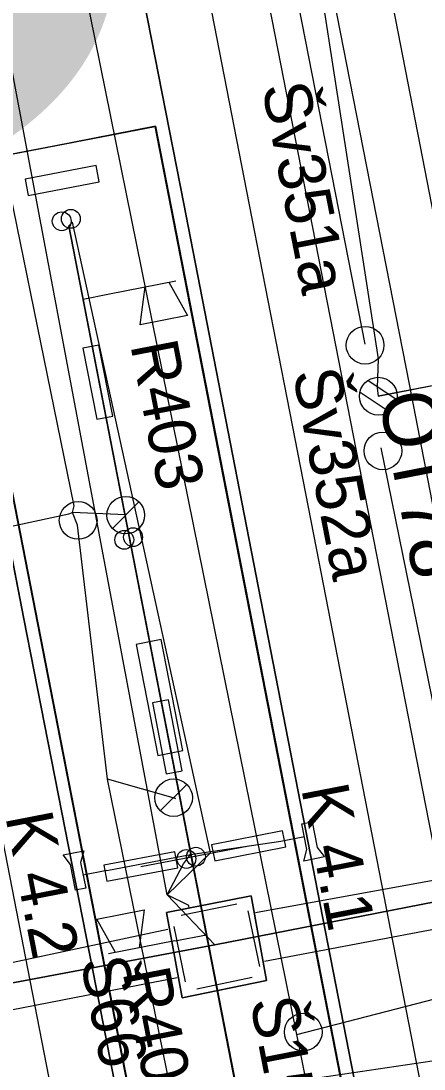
# Model space of a CAD drawing. Extents: x -545736 to -544888, y -1122892 to -1119128.
# Drawn here: x -545187.41 to -545176.72, y -1121774.68 to -1121746.9 of the extents above; entities that cross this region are included whole.
import ezdxf

# ---------------------------------------------------------------- set-up
doc = ezdxf.new("R2010")
doc.units = 0
for name, color, linetype in [('osvětlené plochy-hodnota-obrys', 7, 'Continuous'), ('Podbarveni_Nastupiste', 7, 'Continuous'), ('Podbarveni_Zastreseni_Pozemni', 7, 'Continuous'), ('Vrstva 1 - Koleje', 7, 'Continuous'), ('Vrstva 11 - Trakce', 7, 'Continuous'), ('Vrstva 14_zastreseni a nastupiste', 7, 'Continuous'), ('Vrstva 16_plochy', 7, 'Continuous'), ('Vrstva 23 - PHS - pozemni - schody - eskalatory', 7, 'Continuous'), ('Vrstva 25', 7, 'Continuous'), ('Vrstva 26', 7, 'Continuous'), ('Vrstva 29 - sdelzar', 7, 'Continuous'), ('Vrstva 30', 7, 'Continuous'), ('Vrstva 31', 7, 'Continuous'), ('Vrstva 33 - prvky sdelzar', 7, 'Continuous'), ('Vrstva 34', 7, 'Continuous'), ('Vrstva 35', 7, 'Continuous'), ('Vrstva 36', 7, 'Continuous'), ('Vrstva 4 - Teren - stezky - prechody - plochy', 7, 'Continuous'), ('Vrstva 41', 7, 'Continuous'), ('Vrstva 42', 7, 'Continuous'), ('Vrstva 43', 7, 'Continuous'), ('Vrstva 44', 7, 'Continuous')]:
    doc.layers.add(name, color=color, linetype=linetype)

msp = doc.modelspace()

# ---------------------------------------------------------------- linework, layer by layer
at = {"layer": 'Podbarveni_Nastupiste'}
msp.add_line((-545189.242, -1121752.936), (-545187.331, -1121762.745), dxfattribs=at)
for points in [[(-545183.088, -1121751.748), (-545185.006, -1121741.979), (-545186.979, -1121732.216)], [(-545179.275, -1121771.357), (-545181.183, -1121761.56), (-545183.088, -1121751.748)], [(-545187.331, -1121762.745), (-545185.417, -1121772.514), (-545183.504, -1121782.344), (-545181.6, -1121792.141), (-545179.691, -1121801.918), (-545177.789, -1121811.689), (-545175.868, -1121821.513), (-545173.955, -1121831.302)], [(-545177.372, -1121781.135), (-545177.746, -1121779.192), (-545179.275, -1121771.357)]]:
    msp.add_lwpolyline(points, dxfattribs=at)
at = {"layer": 'Podbarveni_Zastreseni_Pozemni'}
for points in [[(-545183.85, -1121749.697), (-545184.594, -1121749.84), (-545186.58, -1121750.229)], [(-545152.809, -1121908.918), (-545153.74, -1121904.141), (-545163.315, -1121855.027), (-545172.884, -1121805.944), (-545182.449, -1121756.884), (-545183.85, -1121749.697)], [(-545186.58, -1121750.229), (-545189.214, -1121750.728), (-545189.316, -1121750.748)], [(-545189.316, -1121750.748), (-545187.893, -1121758.049), (-545178.344, -1121807.045), (-545168.782, -1121856.109), (-545159.222, -1121905.16), (-545158.284, -1121909.972)]]:
    msp.add_lwpolyline(points, dxfattribs=at)
at = {"layer": 'Vrstva 1 - Koleje'}
for points in [[(-545204.598, -1121683.045), (-545202.446, -1121694.084), (-545200.893, -1121702.036), (-545198.518, -1121714.179), (-545196.602, -1121723.995), (-545194.695, -1121733.769), (-545192.79, -1121743.532), (-545190.869, -1121753.385), (-545188.974, -1121763.101), (-545187.053, -1121772.965), (-545185.151, -1121782.729), (-545183.231, -1121792.594), (-545181.323, -1121802.379), (-545179.426, -1121812.108), (-545177.532, -1121821.821), (-545175.608, -1121831.705), (-545173.691, -1121841.53), (-545171.796, -1121851.251), (-545169.872, -1121861.126)], [(-545190.187, -1121685.59), (-545187.923, -1121694.959), (-545186.2, -1121702.627), (-545185.507, -1121705.971), (-545184.687, -1121709.924), (-545182.492, -1121721.163), (-545180.59, -1121730.931), (-545178.666, -1121740.784), (-545176.766, -1121750.544), (-545174.869, -1121760.278), (-545172.942, -1121770.162), (-545171.042, -1121779.908), (-545169.129, -1121789.7), (-545167.212, -1121799.555), (-545165.293, -1121809.36), (-545163.388, -1121819.134), (-545161.468, -1121828.982), (-545159.566, -1121838.742), (-545157.655, -1121848.546), (-545155.739, -1121858.373)], [(-545196.328, -1121689.408), (-545194.686, -1121694.87), (-545192.492, -1121702.549), (-545189.916, -1121712.225), (-545187.524, -1121721.986), (-545185.303, -1121731.906), (-545183.337, -1121741.604), (-545181.431, -1121751.413), (-545179.514, -1121761.238), (-545177.608, -1121771.007), (-545175.701, -1121780.793), (-545173.785, -1121790.62), (-545171.889, -1121800.35), (-545169.976, -1121810.166), (-545168.071, -1121819.938), (-545166.148, -1121829.808), (-545164.234, -1121839.613), (-545162.332, -1121849.377), (-545160.421, -1121859.17)]]:
    msp.add_lwpolyline(points, dxfattribs=at)
at = {"layer": 'Vrstva 11 - Trakce'}
for p, q in [((-545177.933, -1121756.845), (-545159.292, -1121753.159)), ((-545178.203, -1121756.428), (-545177.444, -1121756.937)), ((-545178.417, -1121756.736), (-545177.648, -1121757.251))]:
    msp.add_line(p, q, dxfattribs=at)
msp.add_circle((-545177.933, -1121756.845), 0.5, dxfattribs=at)
at = {"layer": 'Vrstva 14_zastreseni a nastupiste'}
for points in [[(-545185.006, -1121741.979), (-545183.088, -1121751.748), (-545181.183, -1121761.56), (-545179.275, -1121771.357), (-545177.746, -1121779.192), (-545177.372, -1121781.135), (-545175.454, -1121790.95), (-545173.552, -1121800.722), (-545171.643, -1121810.52), (-545169.731, -1121820.345), (-545167.82, -1121830.136), (-545165.909, -1121839.948), (-545163.994, -1121849.766), (-545162.093, -1121859.517)], [(-545185.006, -1121741.979), (-545183.088, -1121751.748), (-545181.183, -1121761.56), (-545179.275, -1121771.357), (-545177.746, -1121779.192), (-545177.372, -1121781.135), (-545175.454, -1121790.95), (-545173.552, -1121800.722), (-545171.643, -1121810.52), (-545169.731, -1121820.345), (-545167.82, -1121830.136), (-545165.909, -1121839.948), (-545163.994, -1121849.766), (-545162.093, -1121859.517)], [(-545168.235, -1121860.711), (-545170.146, -1121850.904), (-545172.046, -1121841.135), (-545173.955, -1121831.302), (-545175.868, -1121821.513), (-545177.789, -1121811.689), (-545179.691, -1121801.918), (-545181.6, -1121792.141), (-545183.504, -1121782.344), (-545185.417, -1121772.514), (-545187.331, -1121762.745), (-545189.242, -1121752.936), (-545191.158, -1121743.114)], [(-545168.235, -1121860.711), (-545170.146, -1121850.904), (-545172.046, -1121841.135), (-545173.955, -1121831.302), (-545175.868, -1121821.513), (-545177.789, -1121811.689), (-545179.691, -1121801.918), (-545181.6, -1121792.141), (-545183.504, -1121782.344), (-545185.417, -1121772.514), (-545187.331, -1121762.745), (-545189.242, -1121752.936), (-545191.158, -1121743.114)], [(-545152.809, -1121908.918), (-545153.74, -1121904.141), (-545163.315, -1121855.027), (-545172.884, -1121805.944), (-545182.449, -1121756.884), (-545183.85, -1121749.697)], [(-545183.838, -1121749.692), (-545182.514, -1121756.486), (-545172.959, -1121805.503), (-545163.39, -1121854.592), (-545153.794, -1121903.816), (-545152.8, -1121908.918)], [(-545158.29, -1121909.976), (-545159.275, -1121904.923), (-545168.857, -1121855.768), (-545178.402, -1121806.802), (-545187.951, -1121757.812), (-545189.328, -1121750.75)], [(-545189.316, -1121750.748), (-545187.893, -1121758.049), (-545178.344, -1121807.045), (-545168.782, -1121856.109), (-545159.222, -1121905.16), (-545158.284, -1121909.972)]]:
    msp.add_lwpolyline(points, dxfattribs=at)
msp.add_lwpolyline([(-545189.316, -1121750.748), (-545183.85, -1121749.697), (-545183.838, -1121749.692), (-545186.58, -1121750.229), (-545189.328, -1121750.75)], close=True, dxfattribs=at)
for centre in [(-545186.085, -1121752.145), (-545186.328, -1121752.209), (-545184.669, -1121760.652), (-545184.436, -1121760.582), (-545183.022, -1121769.109), (-545182.769, -1121769.05)]:
    msp.add_circle(centre, 0.25, dxfattribs=at)
at = {"layer": 'Vrstva 16_plochy'}
for points in [[(-545185.006, -1121741.979), (-545183.088, -1121751.748), (-545181.183, -1121761.56), (-545179.275, -1121771.357), (-545177.746, -1121779.192), (-545177.372, -1121781.135), (-545175.454, -1121790.95), (-545173.552, -1121800.722), (-545171.643, -1121810.52), (-545169.731, -1121820.345), (-545167.82, -1121830.136), (-545165.909, -1121839.948), (-545163.994, -1121849.766), (-545162.093, -1121859.517)], [(-545168.235, -1121860.711), (-545170.146, -1121850.904), (-545172.046, -1121841.135), (-545173.955, -1121831.302), (-545175.868, -1121821.513), (-545177.789, -1121811.689), (-545179.691, -1121801.918), (-545181.6, -1121792.141), (-545183.504, -1121782.344), (-545185.417, -1121772.514), (-545187.331, -1121762.745), (-545189.242, -1121752.936), (-545191.158, -1121743.114)]]:
    msp.add_lwpolyline(points, dxfattribs=at)
at = {"layer": 'Vrstva 23 - PHS - pozemni - schody - eskalatory'}
msp.add_lwpolyline([(-545183.691, -1121763.297), (-545184.354, -1121763.426), (-545183.781, -1121766.367), (-545183.118, -1121766.237)], close=True, dxfattribs=at)
at = {"layer": 'Vrstva 25'}
msp.add_line((-545176.461, -1121756.558), (-545177.933, -1121756.845), dxfattribs=at)
msp.add_lwpolyline([(-545177.933, -1121756.845), (-545159.291, -1121753.16)], dxfattribs=at)
at = {"layer": 'Vrstva 26'}
msp.add_lwpolyline([(-545181.811, -1121735.952), (-545181.003, -1121738.903), (-545179.714, -1121744.385), (-545177.939, -1121755.859), (-545177.961, -1121756.625), (-545177.933, -1121756.845)], dxfattribs=at)
at = {"layer": 'Vrstva 29 - sdelzar'}
for p, q in [((-545186.14, -1121752.33), (-545182.89, -1121769.05)), ((-545185.76, -1121754.27), (-545185.06, -1121754.13)), ((-545183.33, -1121771.28), (-545182.49, -1121771.12))]:
    msp.add_line(p, q, dxfattribs=at)
for points in [[(-545153.92, -1121916.92), (-545153.98, -1121917.07), (-545158.91, -1121891.91), (-545161.31, -1121879.64), (-545162.44, -1121873.89), (-545165.71, -1121857.19), (-545169.03, -1121840.24), (-545172.39, -1121823.09), (-545175.46, -1121807.4), (-545175.55, -1121806.94), (-545178.95, -1121789.4), (-545181.35, -1121777.01), (-545182.49, -1121771.12), (-545186.14, -1121752.33), (-545186.04, -1121752.23)], [(-545186.14, -1121752.33), (-545182.91, -1121768.99), (-545155.71, -1121908.24)], [(-545185.13, -1121769.42), (-545182.91, -1121768.99), (-545180.52, -1121768.64)], [(-545184.23, -1121769.31), (-545182.89, -1121769.05), (-545181.37, -1121768.76)], [(-545182.89, -1121769.05), (-545174.34, -1121812.91), (-545162.85, -1121871.76)]]:
    msp.add_lwpolyline(points, dxfattribs=at)
at = {"layer": 'Vrstva 30'}
msp.add_lwpolyline([(-545182.91, -1121768.99), (-545175.45, -1121807.46), (-545174.69, -1121807.31)], dxfattribs=at)
at = {"layer": 'Vrstva 31'}
for points in [[(-545182.27, -1121771.39), (-545183.53, -1121770.06), (-545186.87, -1121752.3), (-545190.6, -1121732.5), (-545190.35, -1121731.88), (-545190.67, -1121731.46), (-545194.12, -1121715.58), (-545193.82, -1121715)], [(-545182.27, -1121771.39), (-545183.53, -1121770.06), (-545182.38, -1121768.95), (-545186.04, -1121752.23), (-545186.14, -1121752.33)], [(-545182.947, -1121770.413), (-545182.96, -1121770.342), (-545183.53, -1121770.06), (-545182.38, -1121768.95), (-545186.04, -1121752.23), (-545186.14, -1121752.33)], [(-545183.53, -1121770.06), (-545182.38, -1121768.95), (-545186.04, -1121752.23)], [(-545223.05, -1121779.38), (-545210.17, -1121776.63), (-545196.19, -1121774), (-545182.27, -1121771.39), (-545167.8, -1121768.56), (-545168.91, -1121767.33), (-545168.73, -1121766.29)], [(-545167.8, -1121768.56), (-545182.27, -1121771.39), (-545196.19, -1121774), (-545210.17, -1121776.63), (-545223.05, -1121779.38), (-545201.82, -1121882.5), (-545197.48, -1121905.04), (-545195.72, -1121914.53), (-545195.79, -1121915.03), (-545194.56, -1121922.72)], [(-545182.27, -1121771.39), (-545183.53, -1121770.06), (-545183.1, -1121769.24), (-545182.91, -1121768.99)], [(-545182.27, -1121771.39), (-545196.19, -1121774), (-545210.17, -1121776.63), (-545223.05, -1121779.38)]]:
    msp.add_lwpolyline(points, dxfattribs=at)
at = {"layer": 'Vrstva 33 - prvky sdelzar'}
for p, q in [((-545185.06, -1121754.13), (-545183.301, -1121753.789)), ((-545180.52, -1121768.64), (-545179.892, -1121768.518)), ((-545185.13, -1121769.42), (-545185.758, -1121769.542)), ((-545183.33, -1121771.28), (-545185.089, -1121771.621))]:
    msp.add_line(p, q, dxfattribs=at)
for points in [[(-545187.298, -1121751.097), (-545187.217, -1121751.522), (-545185.334, -1121751.16), (-545185.415, -1121750.735)], [(-545185.397, -1121757.458), (-545184.972, -1121757.375), (-545185.339, -1121755.493), (-545185.763, -1121755.576)], [(-545183.498, -1121764.893), (-545183.922, -1121764.976), (-545183.555, -1121766.858), (-545183.131, -1121766.775)], [(-545180.387, -1121768.789), (-545180.471, -1121768.364), (-545182.352, -1121768.733), (-545182.269, -1121769.157)], [(-545183.248, -1121769.346), (-545183.328, -1121768.921), (-545185.212, -1121769.275), (-545185.132, -1121769.7)]]:
    msp.add_lwpolyline(points, close=True, dxfattribs=at)
for points in [[(-545183.489, -1121753.825), (-545182.992, -1121754.707), (-545184.249, -1121754.95), (-545184.118, -1121753.947)], [(-545179.958, -1121768.176), (-545179.686, -1121768.123)], [(-545179.825, -1121768.86), (-545179.958, -1121768.176)], [(-545179.686, -1121768.123), (-545179.553, -1121768.807)], [(-545179.907, -1121769.164), (-545179.825, -1121768.86)], [(-545179.553, -1121768.807), (-545179.358, -1121769.057)], [(-545186.292, -1121769.003), (-545185.743, -1121768.896)], [(-545186.097, -1121769.253), (-545186.292, -1121769.003)], [(-545185.743, -1121768.896), (-545185.825, -1121769.2)], [(-545179.358, -1121769.057), (-545179.907, -1121769.164)], [(-545185.964, -1121769.937), (-545186.097, -1121769.253)], [(-545185.825, -1121769.2), (-545185.692, -1121769.884)], [(-545185.692, -1121769.884), (-545185.964, -1121769.937)], [(-545184.901, -1121771.585), (-545185.398, -1121770.703), (-545184.141, -1121770.46), (-545184.272, -1121771.463)]]:
    msp.add_lwpolyline(points, dxfattribs=at)
at = {"layer": 'Vrstva 34'}
for p, q in [((-545183.157, -1121770.602), (-545181.688, -1121770.296)), ((-545181.392, -1121770.489), (-545181.086, -1121771.958)), ((-545183.044, -1121772.367), (-545183.35, -1121770.898)), ((-545181.279, -1121772.254), (-545182.748, -1121772.56))]:
    msp.add_line(p, q, dxfattribs=at)
at = {"layer": 'Vrstva 35'}
for p, q in [((-545181.187, -1121770.532), (-545169.525, -1121768.401)), ((-545180.948, -1121771.817), (-545169.287, -1121769.611)), ((-545195.018, -1121773.426), (-545183.517, -1121770.968)), ((-545194.763, -1121774.475), (-545183.27, -1121772.254))]:
    msp.add_line(p, q, dxfattribs=at)
at = {"layer": 'Vrstva 36'}
for p, q in [((-545181.301, -1121770.085), (-545181.301, -1121770.085)), ((-545183.547, -1121770.533), (-545183.547, -1121770.533)), ((-545180.894, -1121772.334), (-545180.894, -1121772.334)), ((-545183.138, -1121772.788), (-545183.138, -1121772.788))]:
    msp.add_line(p, q, dxfattribs=at)
for points in [[(-545183.547, -1121770.533), (-545183.138, -1121772.788), (-545180.894, -1121772.334), (-545181.301, -1121770.085)], [(-545183.547, -1121770.533), (-545181.301, -1121770.085), (-545180.894, -1121772.334), (-545183.138, -1121772.788)]]:
    msp.add_lwpolyline(points, close=True, dxfattribs=at)
at = {"layer": 'Vrstva 4 - Teren - stezky - prechody - plochy'}
for points in [[(-545188.763, -1121698.109), (-545188.641, -1121698.826), (-545185.213, -1121715.136), (-545181.647, -1121733.399), (-545177.117, -1121756.524), (-545170.416, -1121791.087), (-545164.311, -1121822.524), (-545157.023, -1121859.828), (-545149.915, -1121896.158), (-545142.13, -1121936.158), (-545141.676, -1121939.159), (-545141.157, -1121942.596), (-545141.923, -1121943.776)], [(-545141.923, -1121943.776), (-545142.097, -1121942.982), (-545141.665, -1121942.659), (-545141.923, -1121941.346), (-545142.767, -1121941.354), (-545151.586, -1121896.379), (-545158.808, -1121859.367), (-545165.97, -1121822.744), (-545172.05, -1121791.327), (-545183.361, -1121733.476), (-545187.416, -1121715.505), (-545191.632, -1121699.681), (-545191.805, -1121699.137)], [(-545162.093, -1121859.517), (-545163.994, -1121849.766), (-545165.909, -1121839.948), (-545167.82, -1121830.136), (-545169.731, -1121820.345), (-545171.643, -1121810.52), (-545173.552, -1121800.722), (-545175.454, -1121790.95), (-545177.372, -1121781.135), (-545177.746, -1121779.192), (-545179.275, -1121771.357), (-545181.183, -1121761.56), (-545183.088, -1121751.748), (-545185.006, -1121741.979)], [(-545191.158, -1121743.114), (-545189.242, -1121752.936), (-545187.331, -1121762.745), (-545185.417, -1121772.514), (-545183.504, -1121782.344), (-545181.6, -1121792.141), (-545179.691, -1121801.918), (-545177.789, -1121811.689), (-545175.868, -1121821.513), (-545173.955, -1121831.302), (-545172.046, -1121841.135), (-545170.146, -1121850.904), (-545168.235, -1121860.711)]]:
    msp.add_lwpolyline(points, dxfattribs=at)
at = {"layer": 'Vrstva 41'}
msp.add_circle((-545179.923, -1121773.699), 0.5, dxfattribs=at)
at = {"layer": 'Vrstva 42'}
for points in [[(-545160.224, -1121876.513), (-545160.255, -1121876.188), (-545160.348, -1121875.789), (-545160.501, -1121874.82), (-545160.384, -1121874.243), (-545166.916, -1121840.055), (-545173.431, -1121807.371), (-545175.563, -1121795.526), (-545175.892, -1121794.898), (-545176.102, -1121793.991), (-545177.61, -1121786.569), (-545177.678, -1121786.013), (-545177.67, -1121785.703), (-545180.091, -1121773.762), (-545188.047, -1121734.56), (-545182.725, -1121733.19)], [(-545180.091, -1121773.762), (-545174.829, -1121772.405)]]:
    msp.add_lwpolyline(points, dxfattribs=at)
at = {"layer": 'Vrstva 43'}
for p, q in [((-545184.984, -1121760.349), (-545184.279, -1121759.645)), ((-545183.713, -1121767.837), (-545183.008, -1121767.133))]:
    msp.add_line(p, q, dxfattribs=at)
for centre, radius in [((-545178.285, -1121755.494), 0.5), ((-545177.812, -1121758.295), 0.5), ((-545185.891, -1121760.136), 0.5), ((-545184.631, -1121759.998), 0.498), ((-545183.36, -1121767.485), 0.498)]:
    msp.add_circle(centre, radius, dxfattribs=at)
at = {"layer": 'Vrstva 44'}
for points in [[(-545179.207, -1121787.923), (-545179.228, -1121787.91), (-545180.863, -1121788.15), (-545183.15, -1121777.88), (-545183.311, -1121775.897), (-545183.44, -1121775.476), (-545183.443, -1121775.191), (-545185.112, -1121766.996), (-545185.912, -1121760.262), (-545186.044, -1121759.927), (-545185.994, -1121759.752), (-545190.795, -1121736.279), (-545190.792, -1121736.111), (-545190.892, -1121735.893), (-545191.571, -1121731.806), (-545191.646, -1121731.486)], [(-545178.279, -1121755.469), (-545182.408, -1121734.418), (-545182.422, -1121734.185), (-545182.877, -1121734.274), (-545190.557, -1121736.084), (-545190.792, -1121736.111)], [(-545177.869, -1121758.216), (-545174.69, -1121773.782), (-545174.61, -1121774.175), (-545174.839, -1121774.224), (-545182.949, -1121775.427), (-545183.44, -1121775.476)], [(-545186.912, -1121785.868), (-545191.819, -1121761.502), (-545191.87, -1121761.188), (-545191.556, -1121761.126), (-545186.141, -1121759.962), (-545186.044, -1121759.927)], [(-545184.632, -1121759.997), (-545184.634, -1121759.992), (-545186.044, -1121759.927)], [(-545183.361, -1121767.485), (-545183.314, -1121767.511), (-545185.112, -1121766.996)]]:
    msp.add_lwpolyline(points, dxfattribs=at)

# ---------------------------------------------------------------- texts
at = {"layer": 'osvětlené plochy-hodnota-obrys'}
msp.add_text('30', height=22.7812, rotation=281.0956, dxfattribs=at).set_placement((-545212.618, -1121722.87))
at = {"layer": 'Vrstva 25'}
msp.add_text('OT78', height=1.5, rotation=281.0278, dxfattribs=at).set_placement((-545177.933, -1121756.845))
at = {"layer": 'Vrstva 33 - prvky sdelzar'}
for s, rotation, p in [('R403', 280.9837, (-545184.511, -1121755.485)), ('K 4.1', 280.9837, (-545179.981, -1121767.244)), ('K 4.2', 281.0302, (-545187.825, -1121767.983)), ('R404', 280.9837, (-545184.716, -1121772.105))]:
    msp.add_text(s, height=1.25, rotation=rotation, dxfattribs=at).set_placement(p)
at = {"layer": 'Vrstva 34'}
msp.add_text('Š15', height=1.25, rotation=281.0302, dxfattribs=at).set_placement((-545181.34, -1121772.869))
at = {"layer": 'Vrstva 43'}
for s, rotation, p in [('Šv351a', 281.0323, (-545181.025, -1121748.637)), ('Šv352a', 281.0323, (-545180.208, -1121756.218)), ('Š66', 281.0281, (-545185.834, -1121771.8))]:
    msp.add_text(s, height=1.25, rotation=rotation, dxfattribs=at).set_placement(p)

doc.saveas('drawing.dxf')
